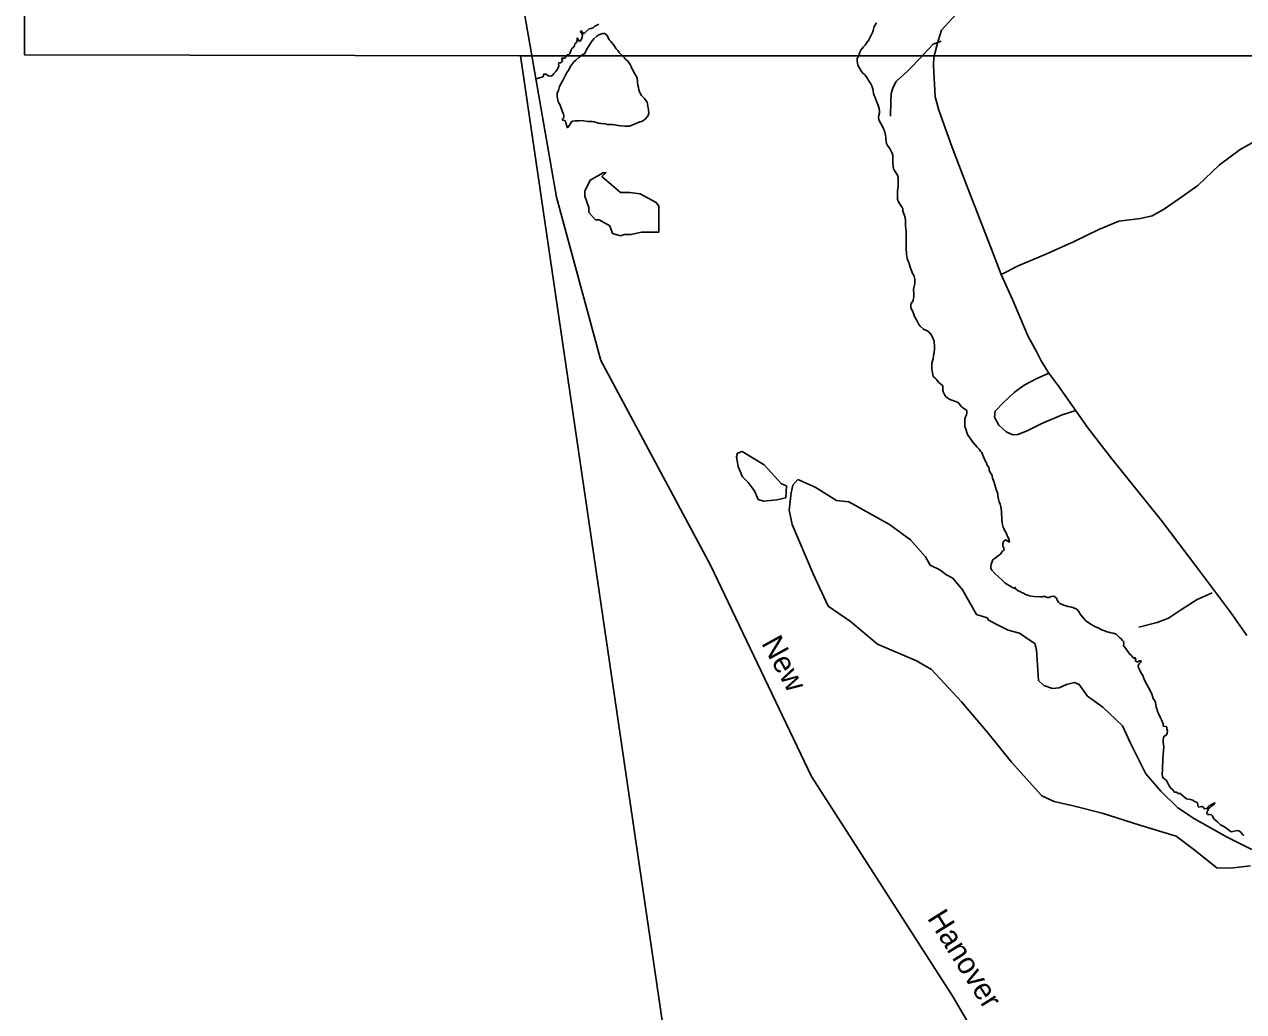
# Model space of a CAD drawing. Extents: x 1945482 to 2853149, y 66427 to 1015778.
# Drawn here: x 2313127 to 2322371, y 141437 to 148924 of the extents above; entities that cross this region are included whole.
import ezdxf

# ---------------------------------------------------------------- set-up
doc = ezdxf.new("R2010")
doc.units = 0
for name, color, linetype in [('Old_Level_19', 7, 'Continuous'), ('Old_Level_25', 7, 'Continuous'), ('Old_Level_35', 7, 'Continuous'), ('Old_Level_52', 7, 'Continuous'), ('Old_Level_60', 7, 'Continuous'), ('Old_Level_61', 7, 'Continuous'), ('Old_Level_63', 7, 'Continuous')]:
    doc.layers.add(name, color=color, linetype=linetype)

msp = doc.modelspace()

# ---------------------------------------------------------------- linework, layer by layer
at = {"layer": 'Old_Level_25'}
msp.add_line((2316886.9, 148684.9), (2347995, 148689.9), dxfattribs=at)
at = {"layer": 'Old_Level_35'}
msp.add_line((2319941.2, 148693), (2319941.3, 148693.1), dxfattribs=at)
for points in [[(2322395.8, 144290), (2322271.6, 144467), (2322019.9, 144800.5), (2321744.7, 145163.7), (2321372.7, 145630.3), (2321189.5, 145865.3), (2320969.1, 146176.6), (2320893.2, 146277.6), (2320839.4, 146367.7), (2320800.6, 146444.3), (2320738.2, 146555.7), (2320619, 146837.2), (2320533.5, 147025.8), (2320459.9, 147218.8), (2320277.3, 147685.8), (2320159, 147997.2), (2320058.7, 148272.6), (2320033.1, 148375.3), (2320018.5, 148612), (2320022, 148674.1), (2320054.8, 148797.7), (2320081.2, 148880.5), (2320190.3, 149001)], [(2319941.3, 148693.1), (2320016.1, 148774), (2320077.2, 148796.4)], [(2319693.7, 148228.9), (2319695.1, 148341.2), (2319698.7, 148399.1), (2319714.9, 148448), (2319735.2, 148490.8), (2319826.1, 148572.5), (2319937.4, 148688.8), (2319941.2, 148693)], [(2320533.5, 147025.8), (2320660.8, 147092.8), (2320865.5, 147179), (2321085.7, 147277.7), (2321274.1, 147369.1), (2321423.6, 147431.2), (2321588.9, 147451.5), (2321678.4, 147471.1), (2321762.4, 147520.4), (2321877.2, 147597.1), (2322023.3, 147703), (2322187.2, 147857.5), (2322344.7, 147975.6), (2322534.5, 148081.3)], [(2321098.3, 145995.6), (2320995.6, 145961.7), (2320840, 145897.4), (2320730.3, 145841.2), (2320659.5, 145814.5), (2320621.5, 145810.7), (2320570.4, 145834.9), (2320514.6, 145884.6), (2320482, 145945.3), (2320486.4, 145991.4), (2320549.8, 146056), (2320630.8, 146133.3), (2320706.7, 146188.2), (2320796.7, 146236), (2320893.2, 146277.6)], [(2322131.3, 144614), (2322019.2, 144561.6), (2321900.3, 144487), (2321800.9, 144421.1), (2321716.2, 144387.5), (2321577.5, 144352.2)]]:
    msp.add_lwpolyline(points, dxfattribs=at)
at = {"layer": 'Old_Level_52'}
msp.add_lwpolyline([(2315408.1, 164067), (2315607.7, 162054.2), (2315317.3, 158562.2), (2315224, 157700.8), (2315268.2, 156449.7), (2315501.7, 155343.5), (2315695.7, 154585.5), (2315964, 153221.3), (2316920.4, 148991.6), (2317162.1, 147612.8), (2317498.2, 146375.1), (2318329.6, 144823.8), (2319094.5, 143220.3), (2320166.2, 141551.5), (2320522.6, 140942.1), (2321397.1, 138973.7), (2322086, 137167.5), (2322248.1, 134963.6), (2322408.9, 131927.6), (2322579.8, 128889.8), (2322748.5, 125845.7), (2322867, 124333.8)], dxfattribs=at)
at = {"layer": 'Old_Level_60'}
for points in [[(2319870, 146860.1), (2319870.7, 146877.9), (2319868.5, 146912.8), (2319870.2, 146928.3), (2319878, 146959.4), (2319877.5, 146990.7), (2319869.5, 147021.6), (2319861, 147035), (2319854.7, 147050.5), (2319843, 147083.8), (2319832.5, 147118.1), (2319825.7, 147134.3), (2319820.5, 147149.5), (2319815.2, 147179.4), (2319812, 147231), (2319811, 147267.1), (2319812.5, 147285.7), (2319813.5, 147340.4), (2319811.5, 147358.3), (2319808.5, 147374.1), (2319806.7, 147392.5), (2319807.2, 147442), (2319805.2, 147456.9), (2319798.5, 147473.4), (2319787.2, 147508.2), (2319787, 147524.2), (2319779, 147540.4), (2319770.5, 147553.7), (2319761, 147566.4), (2319751.5, 147582.4), (2319747.2, 147597), (2319746.5, 147612.5), (2319747.5, 147629.4), (2319747.2, 147661.4), (2319750.7, 147695.4), (2319751.5, 147762.8), (2319746.2, 147779.5), (2319718, 147824), (2319713.2, 147842.2), (2319710.7, 147876.2), (2319710.5, 147930.8), (2319705.7, 147946.8), (2319691, 147976.6), (2319680.7, 147992.2), (2319670.5, 148005.6), (2319664.2, 148020.1), (2319660.2, 148038), (2319658, 148052.9), (2319657.2, 148068.3), (2319655, 148084.2), (2319648.2, 148115.6), (2319640, 148130.4), (2319631.7, 148148.1), (2319611.5, 148183.5), (2319604.7, 148201.8), (2319603.5, 148216.8), (2319605.2, 148235.2), (2319610.2, 148251.8), (2319610.2, 148268.9), (2319606.5, 148285.6), (2319596.2, 148315.2), (2319589, 148332.7), (2319576.2, 148368.2), (2319569.5, 148384), (2319565.2, 148399.7), (2319562.2, 148417.8), (2319560.5, 148436), (2319553, 148457), (2319544.5, 148473.2), (2319526.2, 148498.7), (2319518, 148513), (2319508, 148528.2), (2319497.5, 148543.2), (2319484.5, 148554.4), (2319473.2, 148566.7), (2319456.7, 148597.2), (2319446.7, 148613.8), (2319442.5, 148629.2), (2319440.5, 148646.4), (2319441, 148662.8), (2319448, 148680.1), (2319455.7, 148696.4), (2319461.2, 148712.9), (2319467.5, 148727.3), (2319488.7, 148752.6), (2319500.5, 148764.8), (2319519, 148793.4), (2319528.2, 148801), (2319528.5, 148806.8), (2319556.5, 148862.5), (2319562.7, 148877.8), (2319570.5, 148908.5), (2319586.5, 148935.5)], [(2320550.7, 145001.5), (2320562.7, 145012.8), (2320572.5, 145012.9), (2320587.2, 145000.9), (2320595, 144998.7), (2320592.2, 145013.8), (2320578.7, 145047.8), (2320570, 145066.8), (2320559.5, 145083.2), (2320552, 145099.8), (2320546.2, 145115), (2320540.5, 145145.4), (2320538, 145163.3), (2320534.2, 145231.9), (2320529.7, 145264.2), (2320524.5, 145284.4), (2320518.2, 145303.6), (2320513.5, 145323), (2320508.5, 145346.8), (2320506.5, 145363.9), (2320495.7, 145396.2), (2320490.7, 145414.9), (2320485.5, 145430.9), (2320478.2, 145449.1), (2320473.5, 145465.7), (2320467.5, 145482), (2320464, 145499.3), (2320458.2, 145513.8), (2320448.5, 145526.7), (2320441.7, 145543.7), (2320441.5, 145559.5), (2320437.2, 145567.8), (2320427.2, 145581.6), (2320421, 145597.7), (2320411.7, 145613.1), (2320406.2, 145627.3), (2320398, 145643.1), (2320392, 145661.8), (2320386.2, 145676.4), (2320375.2, 145688.5), (2320364.5, 145703.1), (2320351, 145716.4), (2320317, 145755.7), (2320277.5, 145814.1), (2320261.5, 145860.7), (2320258, 145875.6), (2320257, 145894.3), (2320257.7, 145929.9), (2320263, 145947.8), (2320270, 145962.8), (2320272.7, 145978.7), (2320271.5, 145996.5), (2320246, 146013.2), (2320232, 146024.7), (2320211, 146051.2), (2320200.5, 146057.9), (2320185.2, 146062.7), (2320139.5, 146082.7), (2320125.2, 146092.5), (2320111, 146103.9), (2320102.2, 146116.9), (2320094.5, 146133), (2320090.2, 146147.4), (2320089.5, 146179.2), (2320084.2, 146186.9), (2320060.7, 146208.5), (2320051, 146221.2), (2320040.7, 146232.5), (2320028.5, 146242.5), (2320018.2, 146254.2), (2320013.7, 146266.1), (2320011, 146285), (2320006, 146303.8), (2320006, 146338.2), (2320007.2, 146354), (2320010.7, 146371.2), (2320016.5, 146388.6), (2320020.5, 146406.8), (2320025.5, 146439.6), (2320027, 146455.3), (2320027.7, 146490.1), (2320025.5, 146506.9), (2320024.5, 146522.6), (2320011.5, 146551.5), (2320004, 146566.1), (2319984, 146593), (2319972.5, 146599.6), (2319944, 146613.3), (2319918, 146634.3), (2319907.5, 146648.3), (2319893.5, 146678.6), (2319876, 146707.4), (2319869.2, 146722.9), (2319864.2, 146739.6), (2319857.7, 146755.4), (2319848.7, 146770.7), (2319847.2, 146784.1), (2319848, 146800.8), (2319864.7, 146829.1), (2319870, 146860.1)], [(2321632.5, 143925.5), (2321618, 143959), (2321605.2, 143991.9), (2321595, 144003.9), (2321579, 144035.7), (2321572, 144051.3), (2321570.7, 144060.6), (2321577.7, 144075.8), (2321591, 144087.2), (2321593.7, 144096.8), (2321579, 144098.6), (2321574.2, 144091), (2321563, 144088.7), (2321553, 144093.8), (2321547.5, 144102), (2321553, 144111.8), (2321545.7, 144122.2), (2321538, 144118.3), (2321530.5, 144123.2), (2321520.7, 144137.2), (2321507.2, 144147.1), (2321461.2, 144214.1), (2321462, 144228.7), (2321461, 144245.2), (2321451.7, 144251.7), (2321441.2, 144263.8), (2321429.5, 144274.2), (2321417.5, 144287.8), (2321405, 144300.1), (2321381.7, 144307.9), (2321364.7, 144310.1), (2321349, 144316), (2321333.5, 144318.1), (2321318, 144325.2), (2321302, 144330.6), (2321286, 144337.8), (2321272.7, 144346), (2321243, 144357.6), (2321214.7, 144372.3), (2321189.2, 144390.9), (2321176.2, 144399.4), (2321131.5, 144451.4), (2321124.2, 144467.2), (2321113.2, 144482.6), (2321100.7, 144492.9), (2321069.2, 144503.7), (2321053.7, 144507.7), (2321037.5, 144509.6), (2321023.2, 144514.9), (2321007, 144519.7), (2320977.7, 144531.2), (2320968.2, 144542.7), (2320958.2, 144557.5), (2320951.7, 144572.6), (2320940, 144582.2), (2320929.5, 144586.9), (2320911.5, 144585.2), (2320895.2, 144577.3), (2320881, 144578.4), (2320865.7, 144584.7), (2320849.5, 144586.3), (2320841.7, 144582.8), (2320829.5, 144583.8), (2320781.2, 144584.4), (2320746.2, 144589.6), (2320734.7, 144594.4), (2320718, 144600), (2320702, 144609.9), (2320687.5, 144616.5), (2320674.5, 144624.4), (2320669, 144624.3), (2320656, 144632.3), (2320643.5, 144641.4), (2320636.5, 144655.9), (2320635.5, 144651.6), (2320632.2, 144648.4), (2320622, 144651.9), (2320607, 144662), (2320563.5, 144687.2), (2320537.5, 144711.9), (2320484, 144759.8), (2320462, 144784.8), (2320453.7, 144797.8), (2320453.5, 144812.8), (2320457.2, 144827.8), (2320463, 144842.9), (2320466.5, 144858), (2320472.7, 144866.7), (2320487.5, 144875.2), (2320498.2, 144883.8), (2320511.5, 144896.1), (2320527.2, 144905), (2320535.2, 144919.4), (2320543.2, 144929.2), (2320556.5, 144939.9), (2320556, 144942.2), (2320553.5, 144951.2), (2320546.2, 144967.4), (2320544.5, 144985.4), (2320550.7, 145001.5)], [(2322372.2, 142772.8), (2322360.5, 142783.7), (2322351.7, 142796.3), (2322338.5, 142805), (2322324, 142810.5), (2322276, 142800.9), (2322253.5, 142819.2), (2322237.7, 142828.1), (2322225.2, 142838.5), (2322196.5, 142853.5), (2322172.7, 142877.3), (2322148, 142896.3), (2322139.5, 142906.4), (2322135.5, 142922.9), (2322127.7, 142928.8), (2322114.5, 142932.1), (2322097.7, 142933.1), (2322093.7, 142938.1), (2322091.5, 142947.2), (2322099.5, 142961.9), (2322104.2, 142976.9), (2322116.7, 142984.4), (2322129.2, 142997.7), (2322142.5, 143005.1), (2322153.2, 143019.7), (2322137.5, 143013.6), (2322122, 143005.3), (2322106.5, 142995.4), (2322099.5, 142983.5), (2322090.2, 142976.4), (2322076, 142975.9), (2322072.2, 142978.7), (2322062, 142991), (2322052.5, 142993.6), (2322030.7, 142987.4), (2322024.7, 142995.4), (2322023.5, 143011.7), (2322015.5, 143024.8), (2321999.5, 143031.9), (2321985.7, 143040.4), (2321967.5, 143045.3), (2321937, 143050.1), (2321926.7, 143058.2), (2321890, 143090.5), (2321874, 143091.3), (2321860.7, 143100.8), (2321847, 143100.8), (2321840, 143112.1), (2321829, 143123.2), (2321816, 143133.9), (2321807.2, 143148.3), (2321791.5, 143180.2), (2321782.7, 143191.9), (2321772, 143203.8), (2321758, 143212.3), (2321754.5, 143220.4), (2321753.2, 143237.8), (2321756, 143269.9), (2321758.5, 143358.5), (2321765.7, 143444.4), (2321764.2, 143463.6), (2321759.7, 143480.9), (2321760, 143498.1), (2321762.2, 143513.1), (2321769.5, 143525.6), (2321782.7, 143533.5), (2321791.7, 143545.1), (2321794, 143563.5), (2321789, 143578.1), (2321787.7, 143595.8), (2321777.7, 143600), (2321761.7, 143602.1), (2321759.7, 143619.6), (2321747.5, 143650.4), (2321739.5, 143664.6), (2321724.5, 143697.5), (2321718.7, 143714.4), (2321715, 143731.2), (2321711.5, 143737.4), (2321707.7, 143746.7), (2321702, 143780.6), (2321695.7, 143799.1), (2321686.2, 143811.7), (2321674.2, 143846.1), (2321649, 143896.1), (2321632.5, 143925.5)]]:
    msp.add_lwpolyline(points, dxfattribs=at)
at = {"layer": 'Old_Level_61'}
for points in [[(2317481, 148926.1), (2317467.2, 148917.4), (2317452.7, 148909.9), (2317440.5, 148901.1)], [(2317440.5, 148901.1), (2317423.7, 148893.2), (2317409.2, 148889.3), (2317384.2, 148867.1), (2317372, 148854.4), (2317360.7, 148859.5), (2317350, 148872), (2317344.5, 148873.7), (2317343.5, 148870.8), (2317345.7, 148862.4), (2317354, 148855), (2317358.7, 148841.9), (2317356.2, 148827.2), (2317349.7, 148812.1), (2317342.2, 148798.3), (2317337, 148795.5), (2317331.2, 148799.6), (2317323.5, 148816.4), (2317317.5, 148819.3), (2317316.5, 148816.4), (2317317.7, 148800.9), (2317313.5, 148786.5), (2317299, 148775.5), (2317298.7, 148762.1), (2317288.2, 148748.4), (2317275.7, 148738.3), (2317273.5, 148726.5), (2317267, 148718.3), (2317261.7, 148702.8), (2317252.5, 148692), (2317244.5, 148691.9), (2317232.5, 148681.9), (2317226.2, 148666.4), (2317213.5, 148667.3), (2317200.7, 148666.8), (2317200.5, 148661.6), (2317207, 148650.4), (2317204.5, 148642.8), (2317192, 148631.6), (2317178, 148630.9), (2317177.2, 148622.2), (2317180, 148606.3), (2317166.7, 148579.4), (2317154.7, 148564.3), (2317141.5, 148551.8), (2317133, 148537.8), (2317117, 148532.1), (2317100.2, 148532.3), (2317080.5, 148545.6), (2317064, 148546.1), (2317062.2, 148540.7), (2317063.2, 148532.8), (2317060.7, 148527.4), (2317051.5, 148522.2), (2317004.6, 148511)], [(2317165.7, 148388.7), (2317166.7, 148373), (2317174.7, 148338.7), (2317180.7, 148323.5), (2317190, 148311.5), (2317194.2, 148295.1), (2317207.7, 148261.6), (2317214.2, 148242.3), (2317215.5, 148231.7), (2317215.7, 148216.4), (2317209.7, 148209.8), (2317206, 148201.3), (2317208.5, 148196.2), (2317223, 148194.3), (2317231, 148180.6), (2317234, 148165.8), (2317239, 148153.5), (2317245.7, 148140), (2317250.7, 148143.6), (2317260, 148158.4), (2317266.2, 148172.5), (2317275, 148185.8), (2317285, 148190.9), (2317302.5, 148192.8), (2317333.2, 148192.6), (2317349.7, 148193.7), (2317365, 148192.5), (2317399, 148186.4), (2317430.5, 148187), (2317445.7, 148183.9), (2317480.7, 148174.9), (2317499.2, 148171.9), (2317531.2, 148169.1), (2317547, 148164.8), (2317564.7, 148163.9), (2317582.5, 148164.6), (2317613.5, 148159.6), (2317629.7, 148157.9), (2317647.5, 148154.6), (2317680.2, 148152.7), (2317714.2, 148152.2), (2317744.7, 148165.5), (2317792, 148184.3), (2317808.2, 148188.4), (2317822.7, 148197.8), (2317835.5, 148207.6), (2317856.7, 148232.2), (2317860.5, 148246.8), (2317859.7, 148277.4), (2317855.5, 148288.3), (2317847.5, 148333.4), (2317837.5, 148345.8), (2317827.7, 148360.7), (2317816.7, 148373.3), (2317805.7, 148383.9), (2317797.5, 148397.4), (2317790.7, 148412.9), (2317785.2, 148428.2), (2317782, 148445.1), (2317777.2, 148462.8), (2317775, 148479.9), (2317774.5, 148496.9), (2317773, 148512.7), (2317767.7, 148527.8), (2317750.7, 148557.3), (2317743, 148573.2), (2317733.5, 148588.4), (2317726.5, 148603.9), (2317718.5, 148618.9), (2317708.5, 148633.7), (2317698.2, 148646.5), (2317685.5, 148657.6), (2317673, 148672.3), (2317636.5, 148710.2), (2317625.2, 148724.9), (2317612.7, 148739.5), (2317595.2, 148766.6), (2317583, 148780), (2317572.5, 148795), (2317561.5, 148806.8), (2317547.5, 148834.4), (2317537.5, 148846.2), (2317524, 148854.4), (2317512.2, 148854.5), (2317497.2, 148850), (2317482.5, 148843.5), (2317467, 148835.5), (2317443.7, 148813.1), (2317433, 148801.6), (2317422.7, 148787.9), (2317388, 148731), (2317380.5, 148714.6), (2317376.5, 148702.7), (2317360.5, 148694.1), (2317333.2, 148675.5), (2317307.2, 148652.9), (2317293.2, 148639.5), (2317270, 148610.3), (2317249.5, 148571.9), (2317239.7, 148558)], [(2317239.7, 148558), (2317223.2, 148527.7), (2317209.5, 148498.4), (2317201.5, 148485.1), (2317184.7, 148452.8), (2317176.2, 148422.3), (2317166.7, 148404.3), (2317165.7, 148388.7)], [(2317646, 147320), (2317586, 147338.8), (2317565.7, 147395.1), (2317485.7, 147442), (2317455.7, 147442), (2317405.7, 147498.3), (2317405.7, 147535.9), (2317375.7, 147620.3), (2317375.7, 147657.9), (2317415.7, 147742.4), (2317515.7, 147798.7), (2317535.7, 147798.7), (2317505.7, 147770.6), (2317646, 147648.5), (2317716, 147648.5), (2317796, 147639.1), (2317916.2, 147573.4), (2317936.2, 147545.3), (2317936.2, 147348.1), (2317806, 147348.1), (2317726, 147329.4), (2317676, 147329.4), (2317646, 147320)], [(2318867.1, 145440.6), (2318736.7, 145583.9), (2318569.1, 145684), (2318534, 145673.2), (2318525.8, 145643.3)], [(2318525.8, 145643.3), (2318539.4, 145570.4), (2318571.8, 145492), (2318615.1, 145448.7), (2318662.3, 145387.3), (2318690.7, 145321.7), (2318731.3, 145308.1), (2318831.2, 145319), (2318898.8, 145332.5), (2318904.2, 145424.4), (2318867.1, 145440.6)], [(2318990.6, 145471.7), (2318952.8, 145428.5), (2318939.3, 145371.7), (2318925.8, 145239.2), (2318946.7, 145131.2), (2319106, 144757.8), (2319219.8, 144512.4), (2319390.4, 144395.1), (2319595.2, 144224.4), (2319891, 144096.4), (2320004.8, 144032.4), (2320232.3, 143787), (2320433.4, 143549.4), (2320611.8, 143327.7), (2320841.4, 143073.5), (2320933.3, 143030.2), (2321079.2, 142997.8), (2321298, 142941), (2321584.4, 142851.8), (2321860, 142766.6), (2321992.4, 142667.9), (2322168.1, 142527.3), (2322270.7, 142526), (2322422, 142542.2)], [(2320425.3, 144424), (2320346.1, 144448.4), (2320238.9, 144634.9), (2320166, 144724.1), (2320111.9, 144751.2), (2320068.7, 144786.3), (2319993.4, 144821.8), (2319959.3, 144885.8), (2319845.5, 145013.9), (2319686.2, 145131.2), (2319377, 145304.1), (2319285.1, 145312.2), (2319123, 145414.9), (2318990.6, 145471.7)], [(2322432.8, 142666.6), (2322246.4, 142761.2), (2321997.8, 142899.1), (2321870.8, 142981.6), (2321743.9, 143108.6), (2321630.4, 143241.1), (2321514.2, 143473.7), (2321452.1, 143603.4), (2321303.4, 143746.7), (2321188, 143829.7), (2321125.1, 143918.4), (2321087.3, 143931.9), (2321027.9, 143918.4), (2320971.1, 143891.4), (2320922.5, 143888.7), (2320854.9, 143910.3), (2320814.4, 143948.2), (2320801.2, 144181.7), (2320787.4, 144228), (2320744.2, 144257.7), (2320671.2, 144306.4), (2320585, 144331.1), (2320509.1, 144367.2), (2320437.1, 144405.8), (2320425.3, 144424)]]:
    msp.add_lwpolyline(points, dxfattribs=at)
at = {"layer": 'Old_Level_63'}
for points in [[(2313126.6, 192135.8), (2313126.6, 148693.6), (2316886.9, 148684.9)], [(2316886.9, 148684.9), (2323249.7, 105360.7)]]:
    msp.add_lwpolyline(points, dxfattribs=at)

# ---------------------------------------------------------------- texts
at = {"layer": 'Old_Level_19'}
for s, rotation, p in [('New', 298.73172, (2318711, 144231.3)), ('Hanover', 302.15296, (2319967.8, 142145.6))]:
    msp.add_text(s, height=164.04, rotation=rotation, dxfattribs=at).set_placement(p)

doc.saveas('drawing.dxf')
